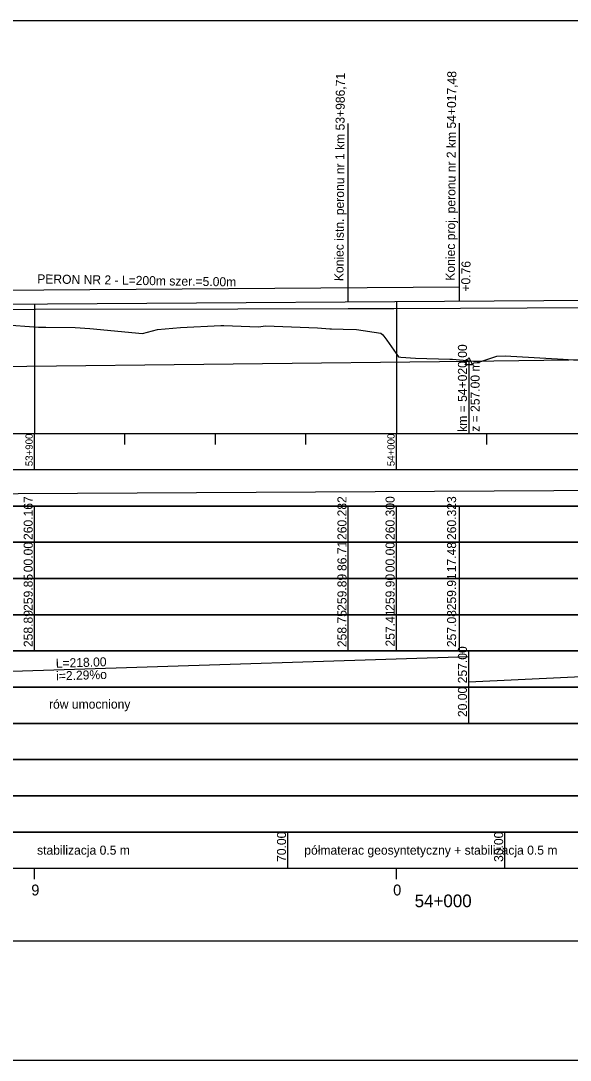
# Model space of a CAD drawing. Extents: x 6445630 to 6518227, y 5499240 to 5511716.
# Drawn here: x 6453127.4 to 6453279.2, y 5508418.3 to 5508705.3 of the extents above; entities that cross this region are included whole.
import ezdxf

# ---------------------------------------------------------------- set-up
doc = ezdxf.new("R2010")
doc.units = 0
for name, color, linetype in [('TOR_PROF-obiekty+opisy', 7, 'Continuous'), ('TOR_PROF-opisy pomocnicze', 7, 'Continuous'), ('TOR_PROF-rowy otwarte', 7, 'Continuous'), ('TOR_PROF-tabelka-geometria T1', 7, 'Continuous'), ('TOR_PROF-tabelka-kilometracja', 7, 'Continuous'), ('TOR_PROF-tabelka-odleglosci T1', 7, 'Continuous'), ('TOR_PROF-tabelka-pochylenia proj T1', 7, 'Continuous'), ('TOR_PROF-tabelka-rodzaj rowu T1', 7, 'Continuous'), ('TOR_PROF-tabelka-rowyT1', 7, 'Continuous'), ('TOR_PROF-tabelka-rurociagi T1', 7, 'Continuous'), ('TOR_PROF-tabelka-rzedne istn T1', 7, 'Continuous'), ('TOR_PROF-tabelka-rzedne proj T1', 7, 'Continuous'), ('TOR_PROF-tabelka-teren istniejacy T1', 7, 'Continuous'), ('TOR_PROF-tabelka-warstwa ochronna T1', 7, 'Continuous'), ('TOR_PROF-tor istniejacy T2', 7, 'Continuous'), ('TOR_PROF-tor projektowany', 7, 'Continuous'), ('TOR_PROF-uklad odniesienia', 7, 'Continuous'), ('TOR_PROF-warstwa ochronna', 7, 'Continuous'), ('TOR_RAMKI-dodatkowe3', 7, 'Continuous'), ('TOR_RAMKI-MASKA WYCIECIA', 7, 'Continuous')]:
    doc.layers.add(name, color=color, linetype=linetype)

msp = doc.modelspace()

# ---------------------------------------------------------------- linework, layer by layer
at = {"layer": 'TOR_PROF-obiekty+opisy'}
for p, q in [((6453217.92, 5508631.5), (6453217.92, 5508676.92)), ((6453248.69, 5508631.64), (6453248.69, 5508677.06)), ((6453248.69, 5508631.71), (6453048.69, 5508630.37)), ((6453217.92, 5508627.76), (6453217.92, 5508631.56)), ((6453248.69, 5508627.91), (6453248.69, 5508631.71))]:
    msp.add_line(p, q, dxfattribs=at)
at = {"layer": 'TOR_PROF-opisy pomocnicze'}
msp.add_line((6453251.21, 5508611.29), (6453251.21, 5508591.29), dxfattribs=at)
msp.add_lwpolyline([(6453251.21, 5508612.29), (6453252.21, 5508610.29), (6453250.21, 5508610.29)], close=True, dxfattribs=at)
at = {"layer": 'TOR_PROF-rowy otwarte'}
for p, q in [((6453251.21, 5508611.29), (6453399.21, 5508613.29)), ((6453033.21, 5508608.79), (6453251.21, 5508611.29))]:
    msp.add_line(p, q, dxfattribs=at)
at = {"layer": 'TOR_PROF-tabelka-geometria T1'}
for points in [[(6452331.21, 5508451.29), (6453331.21, 5508451.29), (6453331.21, 5508448.62), (6453416.22, 5508448.62), (6453416.22, 5508451.29), (6453496.22, 5508451.29), (6453496.22, 5508453.96), (6453581.21, 5508453.96), (6453581.21, 5508451.29), (6457347.56, 5508451.29), (6457347.56, 5508448.62), (6457429.11, 5508448.62), (6457429.11, 5508451.29), (6457509.11, 5508451.29), (6457509.11, 5508453.96), (6457590.67, 5508453.96), (6457590.67, 5508451.29), (6459780.93, 5508451.29)], [(6452331.21, 5508451.29), (6462731.21, 5508451.29)]]:
    msp.add_lwpolyline(points, dxfattribs=at)
at = {"layer": 'TOR_PROF-tabelka-kilometracja'}
for points in [[(6453131.21, 5508468.29), (6453131.21, 5508471.29)], [(6453231.21, 5508468.29), (6453231.21, 5508471.29)], [(6453231.21, 5508468.29), (6453231.21, 5508471.29)]]:
    msp.add_lwpolyline(points, dxfattribs=at)
at = {"layer": 'TOR_PROF-tabelka-odleglosci T1'}
msp.add_lwpolyline([(6452331.21, 5508551.29), (6462731.21, 5508551.29), (6462731.21, 5508561.29), (6452331.21, 5508561.29)], close=True, dxfattribs=at)
for points in [[(6453131.21, 5508551.29), (6453131.21, 5508561.29)], [(6453217.92, 5508551.29), (6453217.92, 5508561.29)], [(6453231.21, 5508551.29), (6453231.21, 5508561.29)], [(6453248.69, 5508551.29), (6453248.69, 5508561.29)]]:
    msp.add_lwpolyline(points, dxfattribs=at)
at = {"layer": 'TOR_PROF-tabelka-pochylenia proj T1'}
msp.add_lwpolyline([(6452331.21, 5508571.29), (6462731.21, 5508571.29), (6462731.21, 5508581.29), (6452331.21, 5508581.29)], close=True, dxfattribs=at)
msp.add_lwpolyline([(6452781.21, 5508572.79), (6454031.21, 5508579.79)], dxfattribs=at)
at = {"layer": 'TOR_PROF-tabelka-rodzaj rowu T1'}
for points in [[(6452331.21, 5508511.29), (6462731.21, 5508511.29), (6462731.21, 5508521.29), (6452331.21, 5508521.29)], [(6452331.21, 5508511.29), (6462731.21, 5508511.29), (6462731.21, 5508521.29), (6452331.21, 5508521.29)], [(6452331.21, 5508491.29), (6462731.21, 5508491.29), (6462731.21, 5508501.29), (6452331.21, 5508501.29)]]:
    msp.add_lwpolyline(points, close=True, dxfattribs=at)
msp.add_lwpolyline([(6453251.21, 5508511.29), (6453251.21, 5508521.29)], dxfattribs=at)
at = {"layer": 'TOR_PROF-tabelka-rowyT1'}
msp.add_lwpolyline([(6452331.21, 5508521.29), (6462731.21, 5508521.29), (6462731.21, 5508531.29), (6452331.21, 5508531.29)], close=True, dxfattribs=at)
msp.add_lwpolyline([(6452331.21, 5508521.29), (6462731.21, 5508521.29), (6462731.21, 5508531.29), (6452331.21, 5508531.29)], close=True, dxfattribs=at)
msp.add_lwpolyline([(6452331.21, 5508521.29), (6462731.21, 5508521.29), (6462731.21, 5508531.29), (6452331.21, 5508531.29)], close=True, dxfattribs=at)
for points in [[(6453033.21, 5508522.79), (6453251.21, 5508529.79)], [(6453251.21, 5508521.29), (6453251.21, 5508531.29)], [(6453251.21, 5508522.79), (6453399.21, 5508529.79)]]:
    msp.add_lwpolyline(points, dxfattribs=at)
at = {"layer": 'TOR_PROF-tabelka-rurociagi T1'}
msp.add_lwpolyline([(6452331.21, 5508501.29), (6462731.21, 5508501.29), (6462731.21, 5508511.29), (6452331.21, 5508511.29)], close=True, dxfattribs=at)
at = {"layer": 'TOR_PROF-tabelka-rzedne istn T1'}
msp.add_lwpolyline([(6452331.21, 5508541.29), (6462731.21, 5508541.29), (6462731.21, 5508551.29), (6452331.21, 5508551.29)], close=True, dxfattribs=at)
for points in [[(6453131.21, 5508541.29), (6453131.21, 5508551.29)], [(6453217.92, 5508541.29), (6453217.92, 5508551.29)], [(6453231.21, 5508541.29), (6453231.21, 5508551.29)], [(6453248.69, 5508541.29), (6453248.69, 5508551.29)], [(6453131.21, 5508531.29), (6453131.21, 5508541.29)], [(6453131.21, 5508531.29), (6453131.21, 5508541.29)], [(6453131.21, 5508531.29), (6453131.21, 5508541.29)], [(6453131.21, 5508531.29), (6453131.21, 5508541.29)], [(6453217.92, 5508531.29), (6453217.92, 5508541.29)], [(6453231.21, 5508531.29), (6453231.21, 5508541.29)], [(6453231.21, 5508531.29), (6453231.21, 5508541.29)], [(6453231.21, 5508531.29), (6453231.21, 5508541.29)], [(6453231.21, 5508531.29), (6453231.21, 5508541.29)], [(6453248.69, 5508531.29), (6453248.69, 5508541.29)]]:
    msp.add_lwpolyline(points, dxfattribs=at)
at = {"layer": 'TOR_PROF-tabelka-rzedne proj T1'}
msp.add_lwpolyline([(6452331.21, 5508561.29), (6462731.21, 5508561.29), (6462731.21, 5508571.29), (6452331.21, 5508571.29)], close=True, dxfattribs=at)
for points in [[(6453131.21, 5508561.29), (6453131.21, 5508571.29)], [(6453217.92, 5508561.29), (6453217.92, 5508571.29)], [(6453231.21, 5508561.29), (6453231.21, 5508571.29)], [(6453248.69, 5508561.29), (6453248.69, 5508571.29)]]:
    msp.add_lwpolyline(points, dxfattribs=at)
at = {"layer": 'TOR_PROF-tabelka-teren istniejacy T1'}
msp.add_lwpolyline([(6452331.21, 5508531.29), (6462731.21, 5508531.29), (6462731.21, 5508541.29), (6452331.21, 5508541.29)], close=True, dxfattribs=at)
msp.add_lwpolyline([(6452331.21, 5508531.29), (6462731.21, 5508531.29), (6462731.21, 5508541.29), (6452331.21, 5508541.29)], close=True, dxfattribs=at)
msp.add_lwpolyline([(6452331.21, 5508531.29), (6462731.21, 5508531.29), (6462731.21, 5508541.29), (6452331.21, 5508541.29)], close=True, dxfattribs=at)
msp.add_lwpolyline([(6452331.21, 5508531.29), (6462731.21, 5508531.29), (6462731.21, 5508541.29), (6452331.21, 5508541.29)], close=True, dxfattribs=at)
at = {"layer": 'TOR_PROF-tabelka-warstwa ochronna T1'}
msp.add_lwpolyline([(6452331.21, 5508481.29), (6462731.21, 5508481.29), (6462731.21, 5508491.29), (6452331.21, 5508491.29)], close=True, dxfattribs=at)
at = {"layer": 'TOR_PROF-tor istniejacy T2'}
msp.add_lwpolyline([(6453481.89, 5508627.69), (6453429.5, 5508627.34), (6453379.8, 5508626.79), (6453330.72, 5508626.39), (6453285.77, 5508625.99), (6453230.52, 5508625.79), (6453217.87, 5508625.74), (6453187.39, 5508625.69), (6453131.5, 5508625.54), (6453081.9, 5508625.39), (6453029.03, 5508625.29), (6453014.31, 5508625.29), (6452980.68, 5508625.04), (6452930.96, 5508624.99), (6452880.22, 5508624.89), (6452829.41, 5508624.89), (6452780.05, 5508624.79), (6452735.46, 5508624.79), (6452681.99, 5508624.74), (6452629.4, 5508624.69)], dxfattribs=at)
at = {"layer": 'TOR_PROF-tor projektowany'}
msp.add_line((6452781.21, 5508624.79), (6454031.21, 5508633.12), dxfattribs=at)
msp.add_line((6452781.21, 5508624.79), (6454031.21, 5508633.12), dxfattribs=at)
for points in [[(6453131.21, 5508627.12), (6453131.21, 5508596.29), (6453131.21, 5508591.29), (6453131.21, 5508591.29)], [(6453131.21, 5508627.12), (6453131.21, 5508596.29), (6453131.21, 5508591.29), (6453131.21, 5508591.29)], [(6453231.21, 5508627.79), (6453231.21, 5508596.29), (6453231.21, 5508591.29), (6453231.21, 5508591.29)], [(6453231.21, 5508627.79), (6453231.21, 5508596.29), (6453231.21, 5508591.29), (6453231.21, 5508591.29)]]:
    msp.add_lwpolyline(points, dxfattribs=at)
at = {"layer": 'TOR_PROF-uklad odniesienia'}
for p, q in [((6452331.21, 5508591.29), (6462731.21, 5508591.29)), ((6452331.21, 5508591.29), (6462731.21, 5508591.29)), ((6453131.21, 5508581.29), (6453131.21, 5508591.29)), ((6453131.21, 5508581.29), (6453131.21, 5508591.29)), ((6453156.21, 5508588.29), (6453156.21, 5508591.29)), ((6453156.21, 5508588.29), (6453156.21, 5508591.29)), ((6453181.21, 5508588.29), (6453181.21, 5508591.29)), ((6453181.21, 5508588.29), (6453181.21, 5508591.29)), ((6453206.21, 5508588.29), (6453206.21, 5508591.29)), ((6453206.21, 5508588.29), (6453206.21, 5508591.29)), ((6453231.21, 5508581.29), (6453231.21, 5508591.29)), ((6453231.21, 5508581.29), (6453231.21, 5508591.29)), ((6453256.21, 5508588.29), (6453256.21, 5508591.29)), ((6453256.21, 5508588.29), (6453256.21, 5508591.29))]:
    msp.add_line(p, q, dxfattribs=at)
at = {"layer": 'TOR_PROF-warstwa ochronna'}
msp.add_lwpolyline([(6452331.21, 5508471.29), (6462731.21, 5508471.29), (6462731.21, 5508481.29), (6452331.21, 5508481.29)], close=True, dxfattribs=at)
for points in [[(6453201.21, 5508471.29), (6453201.21, 5508481.29)], [(6453261.21, 5508471.29), (6453261.21, 5508481.29)]]:
    msp.add_lwpolyline(points, dxfattribs=at)
at = {"layer": 'TOR_RAMKI-dodatkowe3'}
for p, q in [((6453122.23, 5508621.42), (6453132.31, 5508620.65)), ((6453132.31, 5508620.65), (6453134.36, 5508620.7)), ((6453134.36, 5508620.7), (6453142.45, 5508620.56)), ((6453165.18, 5508620.04), (6453171.56, 5508620.64)), ((6453171.56, 5508620.64), (6453182.69, 5508621.12)), ((6453182.69, 5508621.12), (6453182.76, 5508621.12)), ((6453182.76, 5508621.12), (6453182.85, 5508621.12)), ((6453182.85, 5508621.12), (6453183.49, 5508621.14)), ((6453183.49, 5508621.14), (6453193.1, 5508620.76)), ((6453193.1, 5508620.76), (6453195, 5508621.05)), ((6453195, 5508621.05), (6453209.41, 5508620.48)), ((6453142.45, 5508620.56), (6453146.49, 5508620.3)), ((6453146.49, 5508620.3), (6453161.04, 5508618.95)), ((6453161.04, 5508618.95), (6453165.18, 5508620.04)), ((6453209.41, 5508620.48), (6453212.77, 5508620.26)), ((6453212.77, 5508620.26), (6453213.25, 5508620.24)), ((6453213.25, 5508620.24), (6453216.5, 5508620.1)), ((6453216.5, 5508620.1), (6453220.16, 5508620.01)), ((6453220.16, 5508620.01), (6453226.93, 5508619.03)), ((6453226.93, 5508619.03), (6453227.42, 5508618.59)), ((6453227.42, 5508618.59), (6453228.53, 5508617.14)), ((6453228.53, 5508617.14), (6453231.83, 5508612.48)), ((6453231.83, 5508612.48), (6453232.42, 5508612.38)), ((6453232.42, 5508612.38), (6453236.51, 5508612.12)), ((6453236.51, 5508612.12), (6453246.02, 5508611.89)), ((6453254.23, 5508611.15), (6453258.94, 5508612.67)), ((6453258.94, 5508612.67), (6453261.24, 5508612.81)), ((6453261.24, 5508612.81), (6453277.28, 5508611.89)), ((6453246.02, 5508611.89), (6453246.72, 5508611.86)), ((6453246.72, 5508611.86), (6453253.56, 5508611.19)), ((6453253.56, 5508611.19), (6453254.23, 5508611.15)), ((6453277.28, 5508611.89), (6453299.9, 5508610.38))]:
    msp.add_line(p, q, dxfattribs=at)
at = {"layer": 'TOR_RAMKI-MASKA WYCIECIA'}
msp.add_lwpolyline([(6452266.8, 5508418.29), (6454296.8, 5508418.29), (6454296.8, 5508705.29), (6452266.8, 5508705.29)], close=True, dxfattribs=at)

# ---------------------------------------------------------------- texts
at = {"layer": 'TOR_PROF-obiekty+opisy'}
for s, rotation, p in [('Koniec istn. peronu nr 1 km 53+986,71', 89.574, (6453216.57, 5508633.39)), ('Koniec proj. peronu nr 2 km 54+017,48', 89.574, (6453247.34, 5508633.53)), ('+0.76', 89.0973, (6453251.58, 5508630.5)), ('PERON NR 2 - L=200m szer.=5.00m', 359.0973, (6453131.94, 5508632.79))]:
    msp.add_text(s, height=2.5, rotation=rotation, dxfattribs=at).set_placement(p)
at = {"layer": 'TOR_PROF-opisy pomocnicze'}
for s, p in [('km = 54+020.00', (6453250.71, 5508591.8)), ('z = 257.00 m', (6453254.21, 5508591.8))]:
    msp.add_text(s, height=2.5, rotation=90, dxfattribs=at).set_placement(p)
at = {"layer": 'TOR_PROF-tabelka-kilometracja'}
for s, p in [('9', (6453130.32, 5508463.79)), ('0', (6453230.32, 5508463.79))]:
    msp.add_text(s, height=3, dxfattribs=at).set_placement(p)
msp.add_text('54+000', height=3.5, rotation=360, dxfattribs=at).set_placement((6453236.26, 5508460.54))
at = {"layer": 'TOR_PROF-tabelka-odleglosci T1'}
for s, p in [('00.00', (6453130.71, 5508553.03)), ('86.71', (6453217.42, 5508553.37)), ('00.00', (6453230.71, 5508553.03)), ('17.48', (6453247.71, 5508553.02))]:
    msp.add_text(s, height=2.5, rotation=90, dxfattribs=at).set_placement(p)
at = {"layer": 'TOR_PROF-tabelka-rodzaj rowu T1'}
msp.add_text('20.00', height=2.5, rotation=90, dxfattribs=at).set_placement((6453250.71, 5508513.04))
at = {"layer": 'TOR_PROF-tabelka-rowyT1'}
for s, rotation, p in [('257.00', 90, (6453250.71, 5508522.36)), ('L=218.00', 1.8391, (6453137.12, 5508526.63)), ('i=2.29%o', 1.8391, (6453137.22, 5508523.13)), ('rów umocniony', 0.087, (6453135.22, 5508515.35))]:
    msp.add_text(s, height=2.5, rotation=rotation, dxfattribs=at).set_placement(p)
at = {"layer": 'TOR_PROF-tabelka-rzedne istn T1'}
for s, p in [('259.85', (6453130.71, 5508542.35)), ('259.89', (6453217.42, 5508542.36)), ('259.90', (6453230.71, 5508542.36)), ('259.91', (6453247.71, 5508542.52)), ('258.89', (6453130.71, 5508532.36)), ('258.75', (6453217.42, 5508532.35)), ('257.41', (6453230.71, 5508532.52)), ('257.08', (6453247.71, 5508532.35))]:
    msp.add_text(s, height=2.5, rotation=90, dxfattribs=at).set_placement(p)
at = {"layer": 'TOR_PROF-tabelka-rzedne proj T1'}
for s, p in [('260.167', (6453130.71, 5508561.93)), ('260.282', (6453217.42, 5508561.93)), ('260.300', (6453230.71, 5508561.93)), ('260.323', (6453247.71, 5508561.92))]:
    msp.add_text(s, height=2.5, rotation=90, dxfattribs=at).set_placement(p)
at = {"layer": 'TOR_PROF-uklad odniesienia'}
for s, p in [('53+900', (6453130.71, 5508582.31)), ('53+900', (6453130.71, 5508582.31)), ('54+000', (6453230.71, 5508582.31)), ('54+000', (6453230.71, 5508582.31))]:
    msp.add_text(s, height=2, rotation=90, dxfattribs=at).set_placement(p)
at = {"layer": 'TOR_PROF-warstwa ochronna'}
for s, rotation, p in [('70.00', 90, (6453200.71, 5508473.04)), ('30.00', 90, (6453260.71, 5508473.04)), ('stabilizacja 0.5 m', 360, (6453131.92, 5508475.04)), ('półmaterac geosyntetyczny + stabilizacja 0.5 m', 360, (6453205.75, 5508475.04))]:
    msp.add_text(s, height=2.5, rotation=rotation, dxfattribs=at).set_placement(p)

doc.saveas('drawing.dxf')
